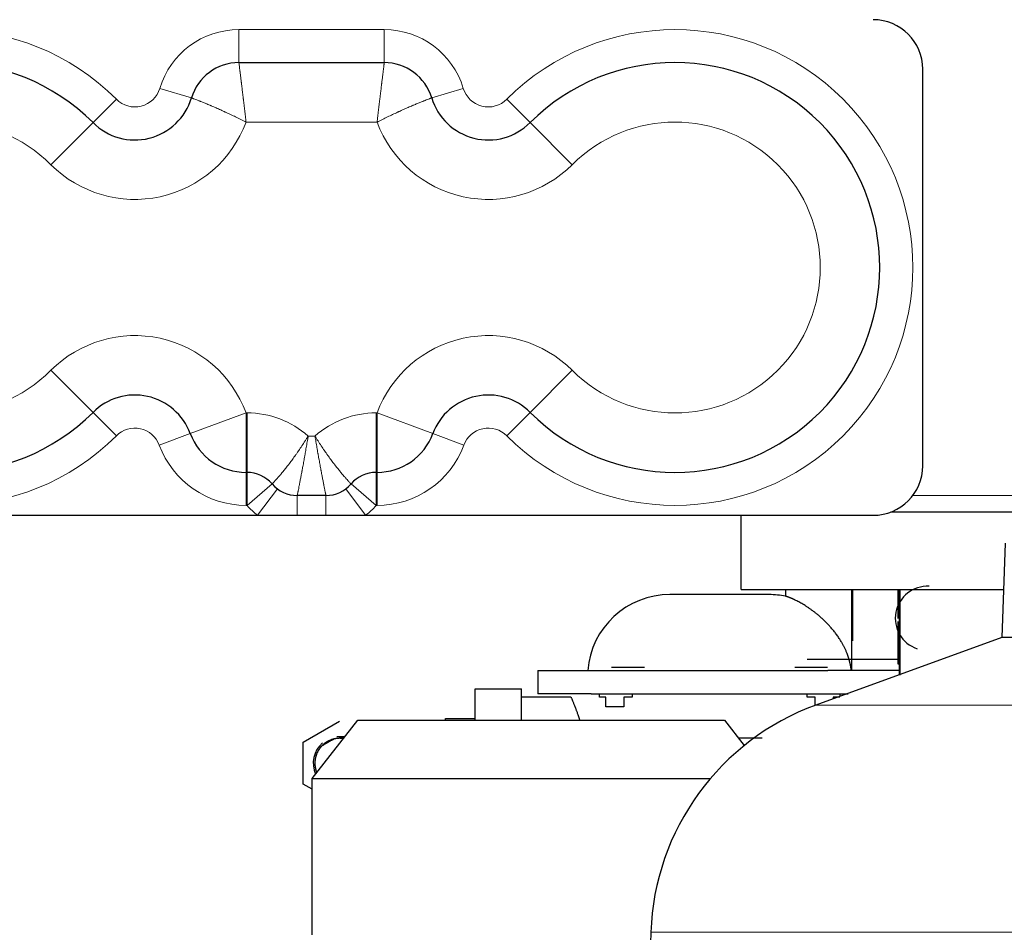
# Model space of a CAD drawing. Header units: inches. Extents: x 0 to 29700, y -16 to 21000.
# Tile 277 of 376: x 13896 to 14194, y 15922 to 16199. Entities that reach past the tile are written whole.
import ezdxf

# ---------------------------------------------------------------- set-up
doc = ezdxf.new("R2010")
doc.units = ezdxf.units.IN
doc.layers.add('1', color=7, linetype='Continuous', true_color=0xffffff)
doc.layers.add('254', color=7, linetype='Continuous', true_color=0xffffff)
doc.styles.add('latin_extended', font='simplex.shx')
doc.dimstyles.get("Standard").update_dxf_attribs({"dimtxt": 0.18, "dimasz": 0.18, "dimexe": 0.18, "dimexo": 0.0625, "dimgap": 0.09, "dimtad": 0, "dimtih": 1, "dimtoh": 1, "dimdec": 4, "dimzin": 0, "dimdsep": 46, "dimtxsty": 'Standard', "dimcen": 0.09, "dimadec": 0, "dimazin": 0, "dimtfac": 1, "dimtdec": 4, "dimtofl": 0, "dimtmove": 0, "dimatfit": 3, "dimfxl": 1, "dimtolj": 1, "dimtzin": 0, "dimarcsym": 0})

# ---------------------------------------------------------------- blocks, each defined once
blk = doc.blocks.new('_U4')
at = {"layer": '254', "color": 3, "linetype": 'Continuous', "lineweight": 13, "transparency": 16777216}
for p, q in [((13540.1, 16100.87), (13540.1, 18753.19)), ((16342.13, 14881.25), (16342.13, 18753.19)), ((13715.1, 18703.19), (16167.13, 18703.19))]:
    blk.add_line(p, q, dxfattribs=at)
at = {"layer": '254', "color": 3, "transparency": 16777216}
for points in [[(13715.1, 18732.36), (13715.1, 18674.02), (13540.1, 18703.19)], [(16167.13, 18674.02), (16167.13, 18732.36), (16342.13, 18703.19)]]:
    blk.add_solid(points, dxfattribs=at)
at = {"layer": 'Defpoints', "color": 0, "transparency": 16777216}
for p in [(16342.13, 18703.19), (13540.1, 16050.87), (16342.13, 14831.25)]:
    blk.add_point(p, dxfattribs=at)
at = {"layer": '254', "color": 2, "lineweight": 13, "transparency": 16777216, "insert": (14632.78, 18965.69), "char_height": 175, "attachment_point": 1, "style": 'latin_extended'}
blk.add_mtext('\\A1;2802', dxfattribs=at)

msp = doc.modelspace()

# ---------------------------------------------------------------- linework, layer by layer
at = {"layer": '1', "color": 110, "linetype": 'Continuous', "lineweight": 13}
for p, q in [((13962.606, 16195.692), (14006.603, 16195.692)), ((13962.606, 16185.692), (13962.606, 16195.692)), ((14006.603, 16185.692), (14006.603, 16195.692)), ((13948.245, 16175.022), (13938.671, 16177.91)), ((14020.964, 16175.022), (14030.538, 16177.91)), ((13918.445, 16167.532), (13925.516, 16174.603)), ((14050.764, 16167.532), (14043.693, 16174.603)), ((13918.445, 16167.532), (13905.717, 16154.804)), ((14004.448, 16167.692), (13964.761, 16167.692)), ((14063.492, 16154.804), (14050.764, 16167.532)), ((13918.445, 16079.851), (13905.717, 16092.579)), ((14063.492, 16092.579), (14050.764, 16079.851)), ((13918.445, 16079.851), (13925.516, 16072.78)), ((13947.888, 16073.425), (13964.761, 16079.692)), ((13964.761, 16061.692), (13964.761, 16079.692)), ((13964.761, 16079.692), (13965.065, 16079.692)), ((13965.065, 16061.692), (13965.065, 16079.692)), ((14004.144, 16079.692), (14004.448, 16079.692)), ((14004.144, 16079.692), (14004.144, 16061.692)), ((14004.448, 16079.692), (14004.448, 16061.692)), ((14004.448, 16079.692), (14021.322, 16073.425)), ((14050.764, 16079.851), (14043.693, 16072.78)), ((13947.888, 16073.425), (13938.513, 16069.943)), ((13983.585, 16072.692), (13985.624, 16072.692)), ((14021.322, 16073.425), (14030.696, 16069.943)), ((13964.761, 16051.692), (13964.761, 16061.692)), ((13965.065, 16061.692), (13965.065, 16051.692)), ((14004.144, 16061.692), (14004.144, 16051.692)), ((14004.448, 16061.692), (14004.448, 16051.692)), ((13972.665, 16058.192), (13965.065, 16051.692)), ((13974.264, 16056.692), (13968.264, 16048.692)), ((13994.945, 16056.692), (14000.945, 16048.692)), ((13996.545, 16058.192), (14004.144, 16051.692)), ((13980.264, 16054.692), (13980.264, 16048.692)), ((13988.945, 16048.692), (13988.945, 16054.692)), ((14166.605, 16054.692), (14205.605, 16054.692)), ((13965.065, 16051.692), (13964.761, 16051.692)), ((14004.448, 16051.692), (14004.144, 16051.692)), ((14321.949, 15991.249), (14137.26, 15991.249)), ((14371.909, 15922.485), (14087.3, 15922.485))]:
    msp.add_line(p, q, dxfattribs=at)
at = {"layer": '1', "color": 2, "linetype": 'Continuous', "lineweight": 25}
for p, q in [((13962.606, 16185.692), (14006.603, 16185.692)), ((14169.605, 16063.692), (14169.605, 16183.692)), ((13965.065, 16061.692), (13964.761, 16061.692)), ((14004.448, 16061.692), (14004.144, 16061.692)), ((13988.945, 16054.692), (13980.264, 16054.692)), ((13814.605, 16048.692), (13968.264, 16048.692)), ((13968.264, 16048.692), (13980.264, 16048.692)), ((13980.264, 16048.692), (13988.945, 16048.692)), ((13988.945, 16048.692), (14000.945, 16048.692)), ((14000.945, 16048.692), (14154.605, 16048.692)), ((14114.605, 16026.192), (14114.605, 16048.691)), ((14200.605, 16049.692), (14159.99, 16049.692)), ((14194.552, 16040.217), (14193.558, 16011.74)), ((14114.605, 16026.192), (14194.062, 16026.192)), ((14162.455, 16026.192), (14162.455, 16000.42)), ((14193.558, 16011.74), (14137.26, 15991.249)), ((14265.651, 16011.74), (14193.558, 16011.74)), ((14087.3, 15922.485), (14078.911, 15682.263))]:
    msp.add_line(p, q, dxfattribs=at)
for centre, radius, start, end in [((14154.605, 16183.692), 15, 0, 90), ((13874.605, 16123.692), 62, 45, 315), ((13962.606, 16170.692), 15, 90, 163.21825), ((14006.603, 16170.692), 15, 16.78175, 90), ((14094.605, 16123.692), 62, 225, 135), ((13931.105, 16180.192), 17.903, 225, 343.21825), ((14038.105, 16180.192), 17.903, 196.78175, 315), ((13931.105, 16067.192), 17.903, 20.37479, 135), ((14038.105, 16067.192), 17.903, 45, 159.62521), ((13964.761, 16079.692), 18, 200.37479, 270), ((14004.448, 16079.692), 18, 270, 339.62521), ((14154.605, 16063.692), 15, 270, 0), ((13965.065, 16051.692), 10, 40.5416, 90), ((14004.144, 16051.692), 10, 90, 139.4584), ((13980.264, 16064.692), 10, 220.5416, 270), ((13988.945, 16064.692), 10, 270, 319.4584), ((14163.254, 15919.833), 76, 110, 178)]:
    msp.add_arc(centre, radius, start, end, dxfattribs=at)
at = {"layer": '1', "color": 110, "linetype": 'Continuous', "lineweight": 13}
for centre, radius, start, end in [((13874.605, 16123.692), 72, 45, 315), ((13962.606, 16170.692), 25, 90, 163.21825), ((14006.603, 16170.692), 25, 16.78175, 90), ((14094.605, 16123.692), 72, 225, 135), ((13931.105, 16180.192), 7.903, 225, 343.21825), ((14038.105, 16180.192), 7.903, 196.78175, 315), ((13874.605, 16123.692), 44, 45, 315), ((13931.105, 16180.192), 35.903, 225, 339.62521), ((14038.105, 16180.192), 35.903, 200.37479, 315), ((14094.605, 16123.692), 44, 225, 135), ((13931.105, 16067.192), 35.903, 20.37479, 135), ((14038.105, 16067.192), 35.903, 45, 159.62521), ((13965.065, 16051.692), 28, 48.59038, 90), ((14004.144, 16051.692), 28, 90, 131.40962), ((13931.105, 16067.192), 7.903, 20.37479, 135), ((14038.105, 16067.192), 7.903, 45, 159.62521), ((13964.761, 16079.692), 28, 200.37479, 270), ((14004.448, 16079.692), 28, 270, 339.62521), ((13980.264, 16064.692), 20, 220.5416, 233.1301), ((13988.945, 16064.692), 20, 306.8699, 319.4584)]:
    msp.add_arc(centre, radius, start, end, dxfattribs=at)
for points, knots in [([(13964.761, 16167.692), (13964.76, 16167.701), (13964.759, 16167.71), (13964.758, 16167.724), (13964.757, 16167.728), (13964.756, 16167.738), (13964.753, 16167.761), (13964.746, 16167.821), (13964.731, 16167.95), (13964.719, 16168.061), (13964.693, 16168.283), (13964.676, 16168.431), (13964.624, 16168.874), (13964.59, 16169.168), (13964.488, 16170.044), (13964.42, 16170.622), (13964.286, 16171.765), (13964.22, 16172.33), (13964.088, 16173.447), (13964.022, 16174), (13963.949, 16174.614), (13963.941, 16174.682), (13963.925, 16174.818), (13963.917, 16174.886), (13963.893, 16175.089), (13963.877, 16175.223), (13963.829, 16175.623), (13963.798, 16175.886), (13963.705, 16176.664), (13963.645, 16177.167), (13963.528, 16178.142), (13963.471, 16178.614), (13963.402, 16179.186), (13963.381, 16179.356), (13963.361, 16179.523), (13963.348, 16179.634), (13963.341, 16179.69), (13963.308, 16179.965), (13963.282, 16180.18), (13963.206, 16180.807), (13963.157, 16181.203), (13963.066, 16181.951), (13963.023, 16182.304), (13962.973, 16182.717), (13962.963, 16182.798), (13962.948, 16182.917), (13962.943, 16182.957), (13962.934, 16183.035), (13962.929, 16183.074), (13962.905, 16183.265), (13962.888, 16183.411), (13962.836, 16183.83), (13962.805, 16184.083), (13962.749, 16184.536), (13962.724, 16184.736), (13962.7, 16184.932), (13962.698, 16184.953), (13962.693, 16184.994), (13962.685, 16185.055), (13962.678, 16185.112), (13962.665, 16185.221), (13962.657, 16185.286), (13962.635, 16185.459), (13962.624, 16185.546), (13962.61, 16185.661), (13962.606, 16185.691), (13962.606, 16185.691)], [0, 0, 0, 0, 0.0009773, 0.0009773, 0.001466, 0.001466, 0.0019547, 0.0039093, 0.0078187, 0.0156374, 0.0156374, 0.0312748, 0.0312748, 0.0625496, 0.0625496, 0.1250992, 0.1250992, 0.1876487, 0.1876487, 0.2501983, 0.2501983, 0.258017, 0.258017, 0.2658357, 0.2658357, 0.2814731, 0.2814731, 0.3127479, 0.3127479, 0.3752975, 0.3752975, 0.437847, 0.437847, 0.4534844, 0.4613031, 0.4613031, 0.4691218, 0.4691218, 0.5003966, 0.5003966, 0.5629462, 0.5629462, 0.6254958, 0.6254958, 0.6411332, 0.6411332, 0.6489519, 0.6489519, 0.6567705, 0.6567705, 0.6880453, 0.6880453, 0.7505949, 0.7505949, 0.8131445, 0.8131445, 0.8209632, 0.8209632, 0.8287819, 0.8444193, 0.8444193, 0.8756941, 0.8756941, 0.9382436, 0.9382436, 1, 1, 1, 1]), ([(14004.448, 16167.692), (14004.449, 16167.701), (14004.45, 16167.71), (14004.452, 16167.724), (14004.452, 16167.728), (14004.453, 16167.738), (14004.456, 16167.761), (14004.463, 16167.821), (14004.478, 16167.95), (14004.491, 16168.061), (14004.516, 16168.283), (14004.534, 16168.431), (14004.585, 16168.874), (14004.619, 16169.168), (14004.722, 16170.044), (14004.789, 16170.622), (14004.923, 16171.765), (14004.99, 16172.33), (14005.122, 16173.447), (14005.187, 16174), (14005.26, 16174.614), (14005.268, 16174.682), (14005.284, 16174.818), (14005.292, 16174.886), (14005.316, 16175.089), (14005.332, 16175.223), (14005.38, 16175.623), (14005.411, 16175.886), (14005.504, 16176.664), (14005.564, 16177.167), (14005.681, 16178.142), (14005.738, 16178.614), (14005.807, 16179.186), (14005.828, 16179.356), (14005.848, 16179.523), (14005.862, 16179.634), (14005.868, 16179.69), (14005.902, 16179.965), (14005.928, 16180.18), (14006.004, 16180.807), (14006.052, 16181.203), (14006.143, 16181.951), (14006.186, 16182.304), (14006.237, 16182.717), (14006.247, 16182.798), (14006.261, 16182.917), (14006.266, 16182.957), (14006.276, 16183.035), (14006.28, 16183.074), (14006.304, 16183.265), (14006.322, 16183.411), (14006.373, 16183.83), (14006.404, 16184.083), (14006.46, 16184.536), (14006.485, 16184.736), (14006.509, 16184.932), (14006.512, 16184.953), (14006.517, 16184.994), (14006.524, 16185.055), (14006.531, 16185.112), (14006.545, 16185.221), (14006.553, 16185.286), (14006.574, 16185.459), (14006.585, 16185.546), (14006.599, 16185.661), (14006.603, 16185.691), (14006.603, 16185.691)], [0, 0, 0, 0, 0.0009773, 0.0009773, 0.001466, 0.001466, 0.0019547, 0.0039093, 0.0078187, 0.0156374, 0.0156374, 0.0312748, 0.0312748, 0.0625496, 0.0625496, 0.1250992, 0.1250992, 0.1876487, 0.1876487, 0.2501983, 0.2501983, 0.258017, 0.258017, 0.2658357, 0.2658357, 0.2814731, 0.2814731, 0.3127479, 0.3127479, 0.3752975, 0.3752975, 0.437847, 0.437847, 0.4534844, 0.4613031, 0.4613031, 0.4691218, 0.4691218, 0.5003966, 0.5003966, 0.5629462, 0.5629462, 0.6254958, 0.6254958, 0.6411332, 0.6411332, 0.6489519, 0.6489519, 0.6567705, 0.6567705, 0.6880453, 0.6880453, 0.7505949, 0.7505949, 0.8131445, 0.8131445, 0.8209632, 0.8209632, 0.8287819, 0.8444193, 0.8444193, 0.8756941, 0.8756941, 0.9382436, 0.9382436, 1, 1, 1, 1]), ([(13964.761, 16167.692), (13964.753, 16167.696), (13964.745, 16167.7), (13964.733, 16167.706), (13964.729, 16167.708), (13964.72, 16167.713), (13964.7, 16167.723), (13964.646, 16167.75), (13964.53, 16167.809), (13964.43, 16167.86), (13964.231, 16167.961), (13964.098, 16168.028), (13963.7, 16168.228), (13963.436, 16168.36), (13962.647, 16168.752), (13962.125, 16169.008), (13961.091, 16169.509), (13960.578, 16169.755), (13959.563, 16170.235), (13959.059, 16170.47), (13958.499, 16170.728), (13958.436, 16170.757), (13958.312, 16170.814), (13958.25, 16170.842), (13958.064, 16170.927), (13957.941, 16170.983), (13957.575, 16171.15), (13957.334, 16171.259), (13956.621, 16171.579), (13956.159, 16171.784), (13955.261, 16172.177), (13954.826, 16172.366), (13954.298, 16172.591), (13954.141, 16172.658), (13953.986, 16172.724), (13953.883, 16172.767), (13953.832, 16172.789), (13953.577, 16172.897), (13953.378, 16172.98), (13952.797, 16173.222), (13952.43, 16173.374), (13951.735, 16173.658), (13951.407, 16173.791), (13951.022, 16173.944), (13950.947, 16173.975), (13950.835, 16174.019), (13950.799, 16174.034), (13950.726, 16174.063), (13950.69, 16174.077), (13950.512, 16174.148), (13950.375, 16174.201), (13949.985, 16174.355), (13949.749, 16174.447), (13949.326, 16174.611), (13949.138, 16174.683), (13948.956, 16174.753), (13948.936, 16174.76), (13948.897, 16174.775), (13948.84, 16174.797), (13948.787, 16174.817), (13948.686, 16174.856), (13948.625, 16174.879), (13948.463, 16174.94), (13948.382, 16174.971), (13948.274, 16175.012), (13948.245, 16175.022), (13948.245, 16175.022)], [0, 0, 0, 0, 0.0009773, 0.0009773, 0.001466, 0.001466, 0.0019547, 0.0039094, 0.0078187, 0.0156375, 0.0156375, 0.031275, 0.031275, 0.0625499, 0.0625499, 0.1250999, 0.1250999, 0.1876498, 0.1876498, 0.2501998, 0.2501998, 0.2580185, 0.2580185, 0.2658373, 0.2658373, 0.2814747, 0.2814747, 0.3127497, 0.3127497, 0.3752997, 0.3752997, 0.4378496, 0.4378496, 0.4534871, 0.4613058, 0.4613058, 0.4691246, 0.4691246, 0.5003995, 0.5003995, 0.5629495, 0.5629495, 0.6254994, 0.6254994, 0.6411369, 0.6411369, 0.6489557, 0.6489557, 0.6567744, 0.6567744, 0.6880494, 0.6880494, 0.7505993, 0.7505993, 0.8131493, 0.8131493, 0.820968, 0.820968, 0.8287867, 0.8444242, 0.8444242, 0.8756992, 0.8756992, 0.9382492, 0.9382492, 1, 1, 1, 1]), ([(14004.448, 16167.692), (14004.456, 16167.696), (14004.464, 16167.7), (14004.477, 16167.706), (14004.481, 16167.708), (14004.489, 16167.713), (14004.51, 16167.723), (14004.564, 16167.75), (14004.68, 16167.809), (14004.779, 16167.86), (14004.978, 16167.961), (14005.111, 16168.028), (14005.509, 16168.228), (14005.773, 16168.36), (14006.562, 16168.752), (14007.084, 16169.008), (14008.118, 16169.509), (14008.631, 16169.755), (14009.647, 16170.235), (14010.15, 16170.47), (14010.711, 16170.728), (14010.773, 16170.757), (14010.897, 16170.814), (14010.959, 16170.842), (14011.145, 16170.927), (14011.268, 16170.983), (14011.634, 16171.15), (14011.875, 16171.259), (14012.588, 16171.579), (14013.05, 16171.784), (14013.948, 16172.177), (14014.384, 16172.366), (14014.911, 16172.591), (14015.068, 16172.658), (14015.223, 16172.724), (14015.326, 16172.767), (14015.378, 16172.789), (14015.632, 16172.897), (14015.831, 16172.98), (14016.412, 16173.222), (14016.779, 16173.374), (14017.475, 16173.658), (14017.803, 16173.791), (14018.187, 16173.944), (14018.262, 16173.975), (14018.374, 16174.019), (14018.411, 16174.034), (14018.483, 16174.063), (14018.519, 16174.077), (14018.698, 16174.148), (14018.834, 16174.201), (14019.224, 16174.355), (14019.46, 16174.447), (14019.884, 16174.611), (14020.071, 16174.683), (14020.253, 16174.753), (14020.273, 16174.76), (14020.312, 16174.775), (14020.369, 16174.797), (14020.422, 16174.817), (14020.523, 16174.856), (14020.584, 16174.879), (14020.746, 16174.94), (14020.828, 16174.971), (14020.936, 16175.012), (14020.964, 16175.022), (14020.964, 16175.022)], [0, 0, 0, 0, 0.0009773, 0.0009773, 0.001466, 0.001466, 0.0019547, 0.0039094, 0.0078187, 0.0156375, 0.0156375, 0.031275, 0.031275, 0.0625499, 0.0625499, 0.1250999, 0.1250999, 0.1876498, 0.1876498, 0.2501998, 0.2501998, 0.2580185, 0.2580185, 0.2658373, 0.2658373, 0.2814747, 0.2814747, 0.3127497, 0.3127497, 0.3752997, 0.3752997, 0.4378496, 0.4378496, 0.4534871, 0.4613058, 0.4613058, 0.4691246, 0.4691246, 0.5003995, 0.5003995, 0.5629495, 0.5629495, 0.6254994, 0.6254994, 0.6411369, 0.6411369, 0.6489557, 0.6489557, 0.6567744, 0.6567744, 0.6880494, 0.6880494, 0.7505993, 0.7505993, 0.8131493, 0.8131493, 0.820968, 0.820968, 0.8287867, 0.8444242, 0.8444242, 0.8756992, 0.8756992, 0.9382492, 0.9382492, 1, 1, 1, 1]), ([(13972.665, 16058.192), (13972.667, 16058.194), (13972.687, 16058.215), (13972.766, 16058.298), (13972.826, 16058.362), (13972.986, 16058.531), (13973.085, 16058.637), (13973.219, 16058.781), (13973.234, 16058.797), (13973.265, 16058.831), (13973.28, 16058.848), (13973.329, 16058.9), (13973.428, 16059.008), (13973.538, 16059.127), (13973.769, 16059.381), (13973.94, 16059.57), (13974.313, 16059.99), (13974.516, 16060.22), (13974.789, 16060.535), (13974.844, 16060.6), (13974.929, 16060.698), (13974.957, 16060.731), (13975.015, 16060.798), (13975.159, 16060.967), (13975.308, 16061.143), (13975.674, 16061.578), (13975.929, 16061.886), (13976.459, 16062.538), (13976.735, 16062.882), (13977.163, 16063.426), (13977.308, 16063.612), (13977.492, 16063.85), (13977.529, 16063.898), (13977.603, 16063.994), (13977.715, 16064.139), (13977.827, 16064.286), (13978.202, 16064.78), (13978.507, 16065.187), (13979.124, 16066.028), (13979.436, 16066.461), (13979.911, 16067.13), (13980.07, 16067.357), (13980.31, 16067.701), (13980.43, 16067.875), (13980.551, 16068.05), (13980.632, 16068.167), (13980.672, 16068.226), (13981.036, 16068.757), (13981.358, 16069.235), (13981.999, 16070.203), (13982.318, 16070.692), (13982.795, 16071.436), (13982.953, 16071.685), (13983.191, 16072.061), (13983.309, 16072.249), (13983.448, 16072.47), (13983.517, 16072.581), (13983.549, 16072.632), (13983.561, 16072.652), (13983.566, 16072.66), (13983.568, 16072.664), (13983.576, 16072.676), (13983.581, 16072.684), (13983.585, 16072.692)], [0, 0, 0, 0, 0.0598179, 0.0598179, 0.1224967, 0.1224967, 0.1851755, 0.1851755, 0.1930104, 0.1930104, 0.2008452, 0.2008452, 0.2165149, 0.2478543, 0.2478543, 0.3105332, 0.3105332, 0.373212, 0.373212, 0.3888817, 0.3888817, 0.3967165, 0.3967165, 0.4045514, 0.4358908, 0.4358908, 0.4985696, 0.4985696, 0.5612484, 0.5612484, 0.5925878, 0.5925878, 0.6004226, 0.6004226, 0.6082575, 0.6239272, 0.6239272, 0.686606, 0.686606, 0.7492848, 0.7492848, 0.7806242, 0.7806242, 0.7962939, 0.8041287, 0.8041287, 0.8119636, 0.8119636, 0.8746424, 0.8746424, 0.9373212, 0.9373212, 0.9686606, 0.9686606, 0.9843303, 0.9921651, 0.9960826, 0.9980413, 0.998531, 0.998531, 0.9990206, 0.9990206, 1, 1, 1, 1]), ([(13980.264, 16054.692), (13980.265, 16054.695), (13980.271, 16054.724), (13980.294, 16054.839), (13980.312, 16054.926), (13980.359, 16055.158), (13980.389, 16055.303), (13980.428, 16055.499), (13980.433, 16055.522), (13980.442, 16055.567), (13980.447, 16055.59), (13980.461, 16055.661), (13980.491, 16055.807), (13980.523, 16055.969), (13980.592, 16056.311), (13980.694, 16056.819), (13980.814, 16057.428), (13980.896, 16057.842), (13980.912, 16057.926), (13980.938, 16058.055), (13980.946, 16058.099), (13980.963, 16058.186), (13981.006, 16058.407), (13981.051, 16058.635), (13981.16, 16059.199), (13981.313, 16059.991), (13981.479, 16060.863), (13981.608, 16061.547), (13981.652, 16061.78), (13981.707, 16062.078), (13981.719, 16062.138), (13981.741, 16062.258), (13981.775, 16062.439), (13981.809, 16062.621), (13981.922, 16063.234), (13982.015, 16063.736), (13982.203, 16064.766), (13982.298, 16065.294), (13982.444, 16066.104), (13982.493, 16066.377), (13982.566, 16066.792), (13982.603, 16067), (13982.641, 16067.211), (13982.666, 16067.351), (13982.678, 16067.422), (13982.79, 16068.057), (13982.89, 16068.627), (13983.089, 16069.773), (13983.188, 16070.351), (13983.337, 16071.224), (13983.387, 16071.516), (13983.462, 16071.956), (13983.499, 16072.176), (13983.542, 16072.434), (13983.564, 16072.563), (13983.574, 16072.623), (13983.578, 16072.646), (13983.579, 16072.655), (13983.58, 16072.66), (13983.582, 16072.673), (13983.584, 16072.682), (13983.585, 16072.692)], [0, 0, 0, 0, 0.0598421, 0.0598421, 0.1225193, 0.1225193, 0.1851965, 0.1851965, 0.1930311, 0.1930311, 0.2008658, 0.2008658, 0.2165351, 0.2478737, 0.2478737, 0.3105509, 0.3732281, 0.3732281, 0.3888974, 0.3888974, 0.396732, 0.396732, 0.4045667, 0.4359053, 0.4359053, 0.4985824, 0.5612596, 0.5612596, 0.5925982, 0.5925982, 0.6004329, 0.6004329, 0.6082675, 0.6239368, 0.6239368, 0.686614, 0.686614, 0.7492912, 0.7492912, 0.7806298, 0.7806298, 0.7962991, 0.8041338, 0.8041338, 0.8119684, 0.8119684, 0.8746456, 0.8746456, 0.9373228, 0.9373228, 0.9686614, 0.9686614, 0.9843307, 0.9921654, 0.9960827, 0.9980413, 0.998531, 0.998531, 0.9990207, 0.9990207, 1, 1, 1, 1]), ([(13988.945, 16054.692), (13988.945, 16054.695), (13988.939, 16054.724), (13988.915, 16054.839), (13988.897, 16054.926), (13988.85, 16055.158), (13988.821, 16055.303), (13988.781, 16055.499), (13988.776, 16055.522), (13988.767, 16055.567), (13988.762, 16055.59), (13988.748, 16055.661), (13988.719, 16055.807), (13988.686, 16055.969), (13988.617, 16056.311), (13988.516, 16056.819), (13988.395, 16057.428), (13988.314, 16057.842), (13988.297, 16057.926), (13988.272, 16058.055), (13988.263, 16058.099), (13988.246, 16058.186), (13988.203, 16058.407), (13988.158, 16058.635), (13988.049, 16059.199), (13987.896, 16059.991), (13987.73, 16060.863), (13987.601, 16061.547), (13987.558, 16061.78), (13987.502, 16062.078), (13987.491, 16062.138), (13987.468, 16062.258), (13987.435, 16062.439), (13987.401, 16062.621), (13987.287, 16063.234), (13987.194, 16063.736), (13987.006, 16064.766), (13986.911, 16065.294), (13986.765, 16066.104), (13986.717, 16066.377), (13986.643, 16066.792), (13986.606, 16067), (13986.569, 16067.211), (13986.544, 16067.351), (13986.531, 16067.422), (13986.419, 16068.057), (13986.319, 16068.627), (13986.12, 16069.773), (13986.021, 16070.351), (13985.872, 16071.224), (13985.822, 16071.516), (13985.748, 16071.956), (13985.711, 16072.176), (13985.667, 16072.434), (13985.645, 16072.563), (13985.635, 16072.623), (13985.631, 16072.646), (13985.63, 16072.655), (13985.629, 16072.66), (13985.627, 16072.673), (13985.625, 16072.682), (13985.624, 16072.692)], [0, 0, 0, 0, 0.0598421, 0.0598421, 0.1225193, 0.1225193, 0.1851965, 0.1851965, 0.1930311, 0.1930311, 0.2008658, 0.2008658, 0.2165351, 0.2478737, 0.2478737, 0.3105509, 0.3732281, 0.3732281, 0.3888974, 0.3888974, 0.396732, 0.396732, 0.4045667, 0.4359053, 0.4359053, 0.4985824, 0.5612596, 0.5612596, 0.5925982, 0.5925982, 0.6004329, 0.6004329, 0.6082675, 0.6239368, 0.6239368, 0.686614, 0.686614, 0.7492912, 0.7492912, 0.7806298, 0.7806298, 0.7962991, 0.8041338, 0.8041338, 0.8119684, 0.8119684, 0.8746456, 0.8746456, 0.9373228, 0.9373228, 0.9686614, 0.9686614, 0.9843307, 0.9921654, 0.9960827, 0.9980413, 0.998531, 0.998531, 0.9990207, 0.9990207, 1, 1, 1, 1]), ([(13996.545, 16058.192), (13996.543, 16058.194), (13996.522, 16058.215), (13996.443, 16058.298), (13996.383, 16058.362), (13996.224, 16058.531), (13996.124, 16058.637), (13995.991, 16058.781), (13995.976, 16058.797), (13995.945, 16058.831), (13995.929, 16058.848), (13995.881, 16058.9), (13995.781, 16059.008), (13995.672, 16059.127), (13995.441, 16059.381), (13995.27, 16059.57), (13994.896, 16059.99), (13994.693, 16060.22), (13994.421, 16060.535), (13994.365, 16060.6), (13994.28, 16060.698), (13994.252, 16060.731), (13994.195, 16060.798), (13994.05, 16060.967), (13993.901, 16061.143), (13993.535, 16061.578), (13993.28, 16061.886), (13992.75, 16062.538), (13992.474, 16062.882), (13992.047, 16063.426), (13991.901, 16063.612), (13991.717, 16063.85), (13991.68, 16063.898), (13991.606, 16063.994), (13991.494, 16064.139), (13991.382, 16064.286), (13991.007, 16064.78), (13990.703, 16065.187), (13990.086, 16066.028), (13989.773, 16066.461), (13989.299, 16067.13), (13989.139, 16067.357), (13988.899, 16067.701), (13988.779, 16067.875), (13988.658, 16068.05), (13988.577, 16068.167), (13988.537, 16068.226), (13988.173, 16068.757), (13987.851, 16069.235), (13987.21, 16070.203), (13986.891, 16070.692), (13986.414, 16071.436), (13986.256, 16071.685), (13986.018, 16072.061), (13985.9, 16072.249), (13985.762, 16072.47), (13985.693, 16072.581), (13985.661, 16072.632), (13985.648, 16072.652), (13985.643, 16072.66), (13985.641, 16072.664), (13985.633, 16072.676), (13985.629, 16072.684), (13985.624, 16072.692)], [0, 0, 0, 0, 0.0598179, 0.0598179, 0.1224967, 0.1224967, 0.1851755, 0.1851755, 0.1930104, 0.1930104, 0.2008452, 0.2008452, 0.2165149, 0.2478543, 0.2478543, 0.3105332, 0.3105332, 0.373212, 0.373212, 0.3888817, 0.3888817, 0.3967165, 0.3967165, 0.4045514, 0.4358908, 0.4358908, 0.4985696, 0.4985696, 0.5612484, 0.5612484, 0.5925878, 0.5925878, 0.6004226, 0.6004226, 0.6082575, 0.6239272, 0.6239272, 0.686606, 0.686606, 0.7492848, 0.7492848, 0.7806242, 0.7806242, 0.7962939, 0.8041287, 0.8041287, 0.8119636, 0.8119636, 0.8746424, 0.8746424, 0.9373212, 0.9373212, 0.9686606, 0.9686606, 0.9843303, 0.9921651, 0.9960826, 0.9980413, 0.998531, 0.998531, 0.9990206, 0.9990206, 1, 1, 1, 1])]:
    msp.add_open_spline(points, degree=3, knots=knots, dxfattribs=at)
at = {"layer": '254', "color": 2, "linetype": 'Continuous', "lineweight": 25}
for p, q in [((14123.105, 16024.694), (14093.105, 16024.694)), ((14128.105, 16026.192), (14128.105, 16024.189)), ((14148.105, 16001.694), (14148.105, 16026.191)), ((14148.405, 16020.034), (14148.405, 16026.194)), ((14162.105, 16026.191), (14162.105, 16017.496)), ((14148.405, 16012.534), (14148.405, 16020.034)), ((14162.105, 16016.529), (14162.105, 16003.694)), ((14148.405, 16010.694), (14148.405, 16012.534)), ((14134.605, 16005.194), (14146.105, 16005.194)), ((14146.105, 16005.194), (14162.104, 16005.194)), ((14162.105, 16003.694), (14162.455, 16003.694)), ((14053.105, 16001.694), (14053.105, 15994.694)), ((14053.105, 16001.694), (14069.214, 16001.694)), ((14069.214, 16001.694), (14140.886, 16001.694)), ((14075.437, 16002.694), (14085.336, 16002.694)), ((14130.873, 16002.694), (14140.772, 16002.694)), ((14146.105, 16001.694), (14140.886, 16001.694)), ((14162.454, 16001.694), (14146.105, 16001.694)), ((14034.105, 15996.194), (14048.105, 15996.194)), ((14034.105, 15986.693), (14034.105, 15996.194)), ((14048.105, 15986.693), (14048.105, 15996.194)), ((14069.214, 15994.694), (14053.105, 15994.694)), ((14069.214, 15994.694), (14146.996, 15994.694)), ((14071.722, 15993.694), (14071.722, 15994.694)), ((14081.622, 15994.694), (14081.622, 15993.694)), ((14134.587, 15993.694), (14134.587, 15994.694)), ((14144.487, 15994.694), (14144.487, 15993.88)), ((14063.105, 15993.694), (14048.105, 15993.694)), ((14073.667, 15993.694), (14071.722, 15993.694)), ((14073.667, 15990.694), (14073.667, 15993.694)), ((14081.622, 15993.694), (14079.139, 15993.694)), ((14079.139, 15993.694), (14079.139, 15990.694)), ((14137.071, 15993.694), (14134.587, 15993.694)), ((14137.071, 15991.18), (14137.071, 15993.694)), ((14144.487, 15993.694), (14142.543, 15993.694)), ((14142.543, 15993.694), (14142.543, 15993.172)), ((14079.139, 15990.694), (14073.667, 15990.694)), ((13982.105, 15980.044), (13993.105, 15986.395)), ((13984.805, 15969.03), (13998.605, 15986.694)), ((13998.605, 15986.694), (14109.605, 15986.694)), ((14025.105, 15986.693), (14025.105, 15987.194)), ((14025.105, 15987.194), (14034.105, 15987.194)), ((14109.605, 15986.694), (14115.592, 15979.03)), ((13982.105, 15967.343), (13982.105, 15980.044)), ((13994.698, 15981.694), (13993.105, 15981.694)), ((13993.133, 15981.194), (13993.135, 15981.211)), ((13984.805, 15965.784), (13982.105, 15967.343)), ((13984.805, 15969.03), (14105.324, 15969.03)), ((13984.805, 15921.694), (13984.805, 15969.03))]:
    msp.add_line(p, q, dxfattribs=at)
for centre, radius, start, end in [((14171.014, 16017.514), 9.7, 86.86565, 251.29848), ((14093.105, 15999.694), 25, 90, 175.41143), ((14123.105, 15999.694), 25, 78.45311, 90), ((13993.105, 15973.694), 8, 130.43813, 204.69375), ((13993.105, 15973.694), 8, 79.30688, 96.00188), ((13993.105, 15973.694), 7.5, 81.29038, 90)]:
    msp.add_arc(centre, radius, start, end, dxfattribs=at)
for points, knots in [([(14147.998, 16001.694), (14147.995, 16001.717), (14147.99, 16001.764), (14147.982, 16001.834), (14147.974, 16001.904), (14147.966, 16001.974), (14147.957, 16002.043), (14147.949, 16002.112), (14147.94, 16002.181), (14147.93, 16002.249), (14147.921, 16002.318), (14147.911, 16002.385), (14147.901, 16002.453), (14147.891, 16002.52), (14147.881, 16002.587), (14147.871, 16002.654), (14147.86, 16002.72), (14147.849, 16002.786), (14147.838, 16002.852), (14147.827, 16002.917), (14147.816, 16002.982), (14147.804, 16003.047), (14147.792, 16003.112), (14147.781, 16003.176), (14147.769, 16003.24), (14147.756, 16003.303), (14147.744, 16003.367), (14147.732, 16003.43), (14147.719, 16003.492), (14147.706, 16003.555), (14147.693, 16003.617), (14147.68, 16003.679), (14147.667, 16003.74), (14147.653, 16003.801), (14147.64, 16003.862), (14147.626, 16003.923), (14147.613, 16003.983), (14147.599, 16004.043), (14147.585, 16004.103), (14147.57, 16004.162), (14147.556, 16004.221), (14147.542, 16004.28), (14147.527, 16004.338), (14147.513, 16004.397), (14147.498, 16004.455), (14147.483, 16004.512), (14147.468, 16004.569), (14147.453, 16004.626), (14147.438, 16004.683), (14147.423, 16004.739), (14147.408, 16004.795), (14147.392, 16004.851), (14147.377, 16004.907), (14147.361, 16004.962), (14147.346, 16005.017), (14147.33, 16005.071), (14147.314, 16005.125), (14147.298, 16005.179), (14147.283, 16005.233), (14147.267, 16005.286), (14147.251, 16005.339), (14147.234, 16005.392), (14147.218, 16005.445), (14147.202, 16005.497), (14147.186, 16005.549), (14147.169, 16005.6), (14147.153, 16005.651), (14147.137, 16005.702), (14147.12, 16005.753), (14147.104, 16005.803), (14147.087, 16005.853), (14147.071, 16005.903), (14147.054, 16005.952), (14147.037, 16006.002), (14147.021, 16006.05), (14147.004, 16006.099), (14146.987, 16006.147), (14146.97, 16006.195), (14146.954, 16006.243), (14146.937, 16006.29), (14146.92, 16006.337), (14146.903, 16006.384), (14146.886, 16006.43), (14146.87, 16006.476), (14146.853, 16006.522), (14146.836, 16006.567), (14146.72, 16006.879), (14146.494, 16007.445), (14146.133, 16008.255), (14145.751, 16009.034), (14145.35, 16009.782), (14144.934, 16010.5), (14144.427, 16011.316), (14143.814, 16012.223), (14143.081, 16013.211), (14142.325, 16014.15), (14141.552, 16015.039), (14140.77, 16015.878), (14139.985, 16016.667), (14139.202, 16017.407), (14138.428, 16018.097), (14137.666, 16018.738), (14136.916, 16019.334), (14136.176, 16019.891), (14135.446, 16020.412), (14134.731, 16020.897), (14134.034, 16021.347), (14133.359, 16021.761), (14132.711, 16022.139), (14132.093, 16022.481), (14131.508, 16022.787), (14131.123, 16022.977), (14130.913, 16023.077), (14130.864, 16023.1), (14130.815, 16023.123), (14130.767, 16023.146), (14130.718, 16023.169), (14130.67, 16023.191), (14130.622, 16023.213), (14130.574, 16023.235), (14130.527, 16023.256), (14130.48, 16023.278), (14130.433, 16023.299), (14130.386, 16023.32), (14130.34, 16023.34), (14130.294, 16023.36), (14130.248, 16023.381), (14130.202, 16023.4), (14130.157, 16023.42), (14130.112, 16023.439), (14130.068, 16023.458), (14130.023, 16023.477), (14129.979, 16023.496), (14129.936, 16023.514), (14129.893, 16023.532), (14129.85, 16023.55), (14129.807, 16023.568), (14129.765, 16023.585), (14129.723, 16023.602), (14129.682, 16023.619), (14129.641, 16023.636), (14129.6, 16023.652), (14129.56, 16023.668), (14129.52, 16023.684), (14129.48, 16023.7), (14129.441, 16023.715), (14129.403, 16023.73), (14129.364, 16023.745), (14129.327, 16023.76), (14129.289, 16023.774), (14129.252, 16023.789), (14129.216, 16023.802), (14129.18, 16023.816), (14129.144, 16023.83), (14129.109, 16023.843), (14129.075, 16023.856), (14129.041, 16023.868), (14129.007, 16023.881), (14128.974, 16023.893), (14128.941, 16023.905), (14128.909, 16023.917), (14128.878, 16023.928), (14128.847, 16023.939), (14128.816, 16023.95), (14128.786, 16023.961), (14128.757, 16023.971), (14128.728, 16023.982), (14128.7, 16023.992), (14128.672, 16024.001), (14128.645, 16024.011), (14128.618, 16024.02), (14128.592, 16024.029), (14128.567, 16024.038), (14128.542, 16024.046), (14128.518, 16024.055), (14128.494, 16024.063), (14128.471, 16024.07), (14128.449, 16024.078), (14128.427, 16024.085), (14128.406, 16024.092), (14128.386, 16024.099), (14128.366, 16024.105), (14128.347, 16024.112), (14128.329, 16024.118), (14128.311, 16024.124), (14128.294, 16024.129), (14128.277, 16024.134), (14128.262, 16024.139), (14128.247, 16024.144), (14128.233, 16024.149), (14128.219, 16024.153), (14128.206, 16024.157), (14128.194, 16024.161), (14128.183, 16024.165), (14128.172, 16024.168), (14128.162, 16024.171), (14128.153, 16024.174), (14128.145, 16024.176), (14128.137, 16024.179), (14128.13, 16024.181), (14128.124, 16024.183), (14128.119, 16024.184), (14128.115, 16024.186), (14128.111, 16024.187), (14128.108, 16024.187), (14128.106, 16024.188), (14128.105, 16024.188), (14128.105, 16024.189)], [0, 0, 0, 0, 0.002236, 0.0044627, 0.0066801, 0.0088881, 0.0110869, 0.0132763, 0.0154564, 0.0176272, 0.0197887, 0.0219409, 0.0240837, 0.0262173, 0.0283415, 0.0304564, 0.032562, 0.0346583, 0.0367453, 0.0388229, 0.0408913, 0.0429503, 0.045, 0.0470404, 0.0490715, 0.0510933, 0.0531057, 0.0551089, 0.0571027, 0.0590872, 0.0610625, 0.0630283, 0.0649849, 0.0669322, 0.0688701, 0.0707988, 0.0727181, 0.0746281, 0.0765288, 0.0784202, 0.0803023, 0.0821751, 0.0840385, 0.0858927, 0.0877375, 0.089573, 0.0913992, 0.0932161, 0.0950237, 0.0968219, 0.0986109, 0.1003906, 0.1021609, 0.1039219, 0.1056736, 0.107416, 0.1091491, 0.1108729, 0.1125874, 0.1142925, 0.1159884, 0.1176749, 0.1193521, 0.12102, 0.1226786, 0.1243279, 0.1259679, 0.1275986, 0.12922, 0.130832, 0.1324348, 0.1340282, 0.1356123, 0.1371872, 0.1387527, 0.1403089, 0.1418558, 0.1433934, 0.1449216, 0.1464406, 0.1479503, 0.1494506, 0.1509417, 0.1524234, 0.1538959, 0.155359, 0.1568128, 0.183911, 0.2101461, 0.2355193, 0.2600319, 0.2836852, 0.3064807, 0.3412817, 0.3748664, 0.4072438, 0.4384239, 0.4684181, 0.4972389, 0.5249006, 0.5514193, 0.5768134, 0.6011941, 0.6250291, 0.6483414, 0.6711559, 0.6934988, 0.7153983, 0.7368842, 0.7579881, 0.7787432, 0.7991846, 0.8010904, 0.8029992, 0.8049113, 0.8068265, 0.8087451, 0.8106668, 0.8125919, 0.8145203, 0.8164521, 0.8183872, 0.8203258, 0.8222678, 0.8242133, 0.8261623, 0.8281148, 0.830071, 0.8320307, 0.833994, 0.8359609, 0.8379316, 0.8399059, 0.841884, 0.8438659, 0.8458515, 0.847841, 0.8498343, 0.8518314, 0.8538325, 0.8558375, 0.8578464, 0.8598594, 0.8618763, 0.8638972, 0.8659223, 0.8679513, 0.8699845, 0.8720219, 0.8740634, 0.876109, 0.8781589, 0.880213, 0.8822714, 0.8843341, 0.886401, 0.8884723, 0.890548, 0.892628, 0.8947124, 0.8968013, 0.8988946, 0.9009924, 0.9030947, 0.9052015, 0.9073128, 0.9094287, 0.9115492, 0.9136743, 0.915804, 0.9179384, 0.9200775, 0.9222213, 0.9243698, 0.926523, 0.928681, 0.9308438, 0.9330114, 0.9351838, 0.9373611, 0.9395432, 0.9417302, 0.9439222, 0.946119, 0.9483208, 0.9505276, 0.9527394, 0.9549562, 0.957178, 0.9594049, 0.9616368, 0.9638738, 0.966116, 0.9683632, 0.9706156, 0.9728732, 0.975136, 0.9774039, 0.9796771, 0.9819555, 0.9842392, 0.9865281, 0.9888224, 0.9911219, 0.9934268, 0.995737, 1, 1, 1, 1]), ([(14063.105, 15993.694), (14063.105, 15993.694), (14063.134, 15993.632), (14063.26, 15993.349), (14063.47, 15992.864), (14063.706, 15992.304), (14063.925, 15991.773), (14064.1, 15991.345), (14064.296, 15990.852), (14064.473, 15990.392), (14064.627, 15989.987), (14064.753, 15989.649), (14064.892, 15989.266), (14065.044, 15988.837), (14065.211, 15988.356), (14065.352, 15987.937), (14065.461, 15987.602), (14065.534, 15987.376), (14065.604, 15987.155), (14065.669, 15986.948), (14065.711, 15986.814), (14065.73, 15986.752)], [0, 0, 0, 0, 0.1095986, 0.2221267, 0.3377724, 0.456709, 0.5095362, 0.5652111, 0.6237432, 0.6851406, 0.715792, 0.7493911, 0.7859383, 0.825434, 0.8678787, 0.9132725, 0.9323888, 0.9507933, 0.9684859, 0.9854667, 1, 1, 1, 1]), ([(13994.248, 15981.194), (13994.204, 15981.194), (13993.49, 15981.194), (13993.144, 15981.194), (13993.133, 15981.194)], [0, 0, 0, 0, 0.0605125, 1, 1, 1, 1])]:
    msp.add_open_spline(points, degree=3, knots=knots, dxfattribs=at)
for points, degree in [([(14162.666, 16026.175), (14162.666, 16012.976), (14162.666, 16000.281)], 2), ([(13991.541, 15981.029), (13990.165, 15980.388), (13987.601, 15978.788)], 2), ([(14121.038, 15981.194), (14118.659, 15981.194), (14116.28, 15981.194), (14113.901, 15981.194)], 3)]:
    msp.add_open_spline(points, degree=degree, dxfattribs=at)
for points, weights, knots in [([(13993.137, 15981.194), (13991.502, 15981.201), (13989.882, 15980.736), (13988.548, 15979.812), (13986.357, 15977.445), (13985.321, 15975.424), (13985.336, 15973.096), (13986.063, 15971.112)], [0.994926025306, 0.993739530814, 1.0005293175, 1.01661171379, 1.01661171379, 0.988905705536, 0.990871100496, 1.00066862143], [0, 0, 0, 0, 0, 0.4324255, 0.4324255, 0.4324255, 1, 1, 1, 1, 1]), ([(13987.627, 15978.816), (13987.62, 15978.809), (13987.614, 15978.802), (13987.607, 15978.795), (13986.44, 15977.535), (13985.464, 15975.698), (13985.347, 15973.559), (13985.889, 15971.647)], [1.01660723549, 1.01660946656, 1.01661096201, 1.01661171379, 1.01661171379, 0.992484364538, 0.990857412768, 0.99828440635], [0, 0, 0, 0, 0, 0.005551, 0.005551, 0.005551, 1, 1, 1, 1, 1])]:
    msp.add_rational_spline(points, weights, degree=4, knots=knots, dxfattribs=at)

# ---------------------------------------------------------------- dimensions: what is measured, and where the dimension line sits
at = {"layer": '254', "color": 2, "linetype": 'Continuous', "lineweight": 13}
dim = msp.add_linear_dim(base=(16342.127, 18703.192), p1=(13540.095, 16050.87), p2=(16342.127, 14831.252), dimstyle='Standard', override={"dimscale": 50, "dimtxt": 3.5, "dimasz": 3.5, "dimexe": 1, "dimexo": 1, "dimgap": 1.75, "dimtad": 1, "dimtih": 1, "dimtoh": 0, "dimdec": 0, "dimlfac": 1, "dimzin": 8, "dimdsep": 46, "dimlunit": 2, "dimtxsty": 'latin_extended', "dimsah": 1, "dimse1": 0, "dimse2": 0, "dimsd1": 0, "dimsd2": 0, "dimclrd": 3, "dimclre": 3, "dimclrt": 2, "dimtol": 0, "dimtm": -0.1, "dimtfac": 0.714286, "dimtdec": 3, "dimtofl": 1, "dimtmove": 0, "dimtzin": 8, "dimlwd": 13, "dimlwe": 13}, dxfattribs=at)
dim.commit()
dim.dimension.update_dxf_attribs({"geometry": '_U4', "text_midpoint": (14941.111, 18703.192), "dimtype": 160})

doc.saveas('drawing.dxf')
